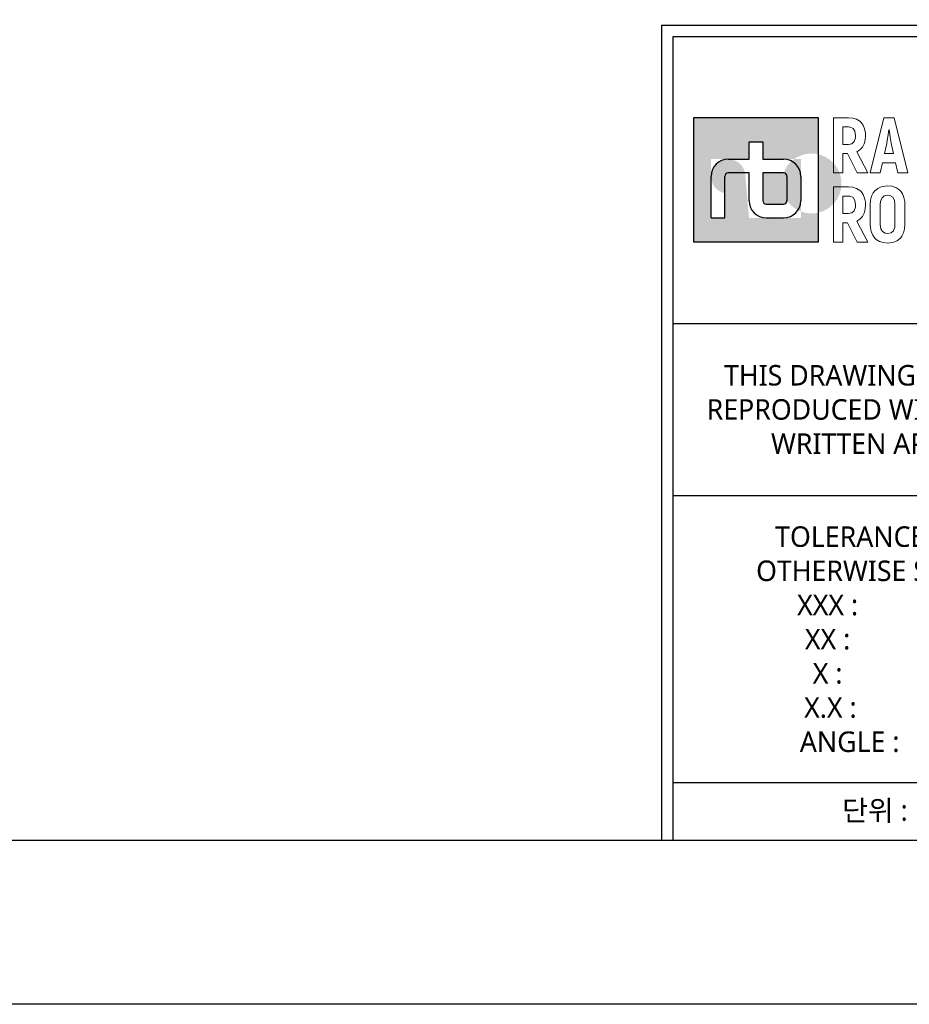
# Model space of a CAD drawing. Header units: millimetres. Extents: x 0 to 4378, y 0 to 2376.
# Tile 466 of 656: x 2124 to 2558, y 0 to 481. Entities that reach past the tile are written whole.
import ezdxf
from ezdxf.enums import TextEntityAlignment as Align

# ---------------------------------------------------------------- set-up
doc = ezdxf.new("R2010")
doc.units = ezdxf.units.MM
doc.header["$LTSCALE"] = 0.2
doc.layers.add('05_Section Line', color=3, linetype='Continuous')
doc.layers.add('09_Table Line', color=2, linetype='Continuous')
doc.layers.add('14_Mark', color=7, linetype='Continuous', true_color=0xe03c31)
doc.styles.add('Rainbow-5.0 Style', font='malgunsl.ttf')

# ---------------------------------------------------------------- blocks, each defined once
blk = doc.blocks.new('A$C869fea471123')
at = {"layer": '14_Mark'}
h = blk.add_hatch(color=256, dxfattribs=at)
h.dxf.hatch_style = 1
h.paths.add_polyline_path([(613.24, 93.05), (628.43, 93.05), (628.43, 108.24), (613.24, 108.24)])
h.paths.add_polyline_path([(626.32, 96), (619.99, 96), (619.55, 101.07, 2.112433), (617.04, 99.01), (617.04, 96), (615.35, 96), (615.35, 103.17), (619.99, 103.17), (619.99, 105.28), (621.68, 105.28), (621.68, 103.17), (626.32, 103.17)], flags=16)
h.paths.add_polyline_path([(622.52, 98.11, -0.414214), (622.1, 97.69), (624.21, 97.69, 0.414214), (624.63, 98.11, 4.051227), (624.21, 101.49, -0.414214), (624.63, 101.07)])
h = blk.add_hatch(color=256, dxfattribs=at)
h.dxf.hatch_style = 1
h.paths.add_polyline_path([(624.63, 101.07, 0.414214), (624.21, 101.49), (621.68, 101.49), (621.68, 98.11, 0.414214), (622.1, 97.69), (624.21, 97.69, 0.414214), (624.63, 98.11)])
blk.add_lwpolyline([(0, 594), (841, 594), (841, 0), (0, 0)], close=True)
at = {"lineweight": 0}
for points in [[(632.14, 108.23), (630.29, 108.23), (630.29, 101.49), (631.47, 101.49), (631.47, 103.84), (632.01, 103.84)], [(633.93, 107.3), (633.68, 107.66), (633.53, 107.8), (633.14, 108.04), (632.67, 108.18), (632.14, 108.23)], [(637.73, 108.23), (636.45, 108.23), (634.8, 101.49), (636.03, 101.49), (636.3, 102.71), (637.87, 102.71)], [(637.87, 102.71), (638.15, 101.49), (639.38, 101.49), (637.73, 108.23)], [(632.13, 107.11), (632.35, 107.08), (632.71, 106.92), (632.93, 106.57), (633.01, 106.05), (632.98, 105.76), (632.84, 105.32), (632.56, 105.05), (632.13, 104.96), (631.47, 104.96)], [(631.47, 104.96), (631.47, 107.11), (632.13, 107.11)], [(633.84, 104.62), (634.05, 105.02), (634.17, 105.5), (634.21, 106.05), (634.2, 106.36), (634.11, 106.86), (633.93, 107.3)], [(636.54, 103.84), (636.81, 105.09), (636.84, 105.21), (636.91, 105.65), (636.99, 106.16), (637.07, 106.75), (637.1, 106.75)], [(637.1, 106.75), (637.14, 106.5), (637.23, 105.88), (637.31, 105.41), (637.37, 105.09), (637.64, 103.84), (636.54, 103.84)], [(633.15, 104.05), (633.17, 104.06), (633.54, 104.3), (633.84, 104.62)], [(632.01, 103.84), (633.21, 101.49), (634.52, 101.49), (633.15, 104.05)], [(632.14, 99.79), (630.29, 99.79), (630.29, 93.05), (631.47, 93.05), (631.47, 95.4), (632.01, 95.4)], [(633.93, 98.86), (633.68, 99.22), (633.53, 99.36), (633.14, 99.6), (632.67, 99.74), (632.14, 99.79)], [(636.92, 99.91), (636.64, 99.89), (636.14, 99.79), (635.72, 99.6), (635.36, 99.3), (635.17, 99.06), (634.96, 98.65), (634.84, 98.17), (634.8, 97.62), (634.8, 95.21), (634.82, 94.83), (634.91, 94.34), (635.1, 93.9)], [(638.74, 98.93), (638.48, 99.3), (638.3, 99.46), (637.91, 99.71), (637.45, 99.86), (636.92, 99.91)], [(632.13, 98.66), (632.35, 98.64), (632.71, 98.47), (632.93, 98.12), (633.01, 97.6), (632.98, 97.31), (632.84, 96.88), (632.56, 96.61), (632.13, 96.53), (631.47, 96.53)], [(631.47, 96.53), (631.47, 98.66), (632.13, 98.66)], [(633.84, 96.18), (634.05, 96.58), (634.17, 97.06), (634.21, 97.62), (634.2, 97.91), (634.11, 98.42), (633.93, 98.86)], [(635.1, 93.9), (635.36, 93.54), (635.54, 93.37), (635.93, 93.13), (636.39, 92.98), (636.92, 92.93), (637.2, 92.94), (637.7, 93.05), (638.13, 93.24), (638.48, 93.54), (638.66, 93.78), (638.88, 94.19), (638.99, 94.67), (639.04, 95.21), (639.04, 97.62), (639.02, 98), (638.92, 98.5), (638.74, 98.93)], [(636.92, 94.08), (636.62, 94.12), (636.29, 94.32), (636.08, 94.68), (636.02, 95.21), (636.02, 97.62), (636.05, 98), (636.2, 98.42), (636.5, 98.68), (636.92, 98.76)], [(636.92, 98.76), (637.21, 98.72), (637.55, 98.53), (637.75, 98.16), (637.82, 97.62), (637.82, 95.21), (637.79, 94.85), (637.63, 94.42), (637.34, 94.16), (636.92, 94.08)], [(633.15, 95.61), (633.17, 95.62), (633.54, 95.86), (633.84, 96.18)], [(632.01, 95.4), (633.21, 93.05), (634.52, 93.05), (633.15, 95.61)]]:
    blk.add_lwpolyline(points, dxfattribs=at)
at = {"layer": '05_Section Line', "linetype": 'Continuous'}
for q in [(820.98, 119.54), (609.32, 20.02)]:
    blk.add_line((609.32, 119.54), q, dxfattribs=at)
blk.add_lwpolyline([(820.98, 20.02), (820.98, 574.68), (20.02, 574.68), (20.02, 20.02)], close=True, dxfattribs=at)
at = {"layer": '09_Table Line'}
for p, q in [((610.73, 83.1), (610.73, 118.14)), ((610.73, 118.14), (666.79, 118.14)), ((610.73, 83.1), (666.79, 83.1)), ((610.73, 62.07), (610.73, 83.1)), ((666.79, 62.07), (610.73, 62.07)), ((610.73, 46.89), (610.73, 62.07)), ((610.73, 20.02), (610.73, 46.89)), ((666.79, 27.03), (610.73, 27.03)), ((610.73, 20.02), (666.79, 20.02))]:
    blk.add_line(p, q, dxfattribs=at)
at = {"layer": '14_Mark'}
for p, q in [((619.99, 103.17), (619.99, 105.28)), ((619.99, 105.28), (621.68, 105.28)), ((621.68, 105.28), (621.68, 103.17)), ((617.45, 103.17), (619.99, 103.17)), ((621.68, 103.17), (624.22, 103.17)), ((615.35, 96), (615.35, 101.07)), ((617.04, 96), (617.04, 101.07)), ((619.99, 101.49), (617.46, 101.49)), ((619.99, 98.1), (619.99, 101.49)), ((624.21, 101.49), (621.68, 101.49)), ((621.68, 101.49), (621.68, 98.11)), ((624.63, 101.07), (624.63, 98.11)), ((626.32, 101.07), (626.32, 98.1)), ((622.1, 97.69), (624.21, 97.69)), ((615.35, 96), (617.04, 96)), ((622.09, 96), (624.22, 96))]:
    blk.add_line(p, q, dxfattribs=at)
blk.add_lwpolyline([(613.24, 108.24), (628.43, 108.24), (628.43, 93.05), (613.24, 93.05)], close=True, dxfattribs=at)
for centre, radius, start, end in [((617.45, 101.07), 2.1, 90, 180), ((624.22, 101.07), 2.1, 0, 90), ((617.46, 101.07), 0.42, 90, 180), ((624.21, 101.07), 0.42, 0, 90), ((622.09, 98.1), 2.1, 180, 270), ((622.1, 98.11), 0.42, 180, 270), ((624.21, 98.11), 0.42, 270, 0), ((624.22, 98.1), 2.1, 270, 0)]:
    blk.add_arc(centre, radius, start, end, dxfattribs=at)
at = {"color": 2, "linetype": 'Continuous', "char_height": 2.503, "width": 56.0667, "attachment_point": 5, "style": 'Rainbow-5.0 Style'}
for s, insert in [('{\\C256;THIS DRAWING MAY NOT BE \\PREPRODUCED WITHOUT PRIOR \\PWRITTEN APPROVAL.}', (638.76, 72.59)), ('{\\C256;TOLERANCE UNLESS \\POTHERWISE SPECIFIED:\\PXXX :              %%P0.2\\PXX :              %%P0.1  \\PX :              %%P0.1\\PX.X :           %%P0.05\\PANGLE :      %%P0.5%%D}', (638.76, 44.55)), ('{\\C256;단위 : MM}', (638.76, 23.53))]:
    blk.add_mtext(s, dxfattribs=dict(at, insert=insert))
at = {"linetype": 'Continuous', "style": 'Rainbow-5.0 Style'}
for tag, p in [('PART_NAME', (743.88, 109.38)), ('DRAWING_NO', (729.87, 91.86)), ('REV', (803.46, 91.86)), ('제도', (768.41, 74.2)), ('DATE_1', (803.46, 74.2)), ('SCALE', (680.81, 69.08)), ('MATERIAL', (722.86, 69.08)), ('검도', (768.41, 60.18)), ('DATE_2', (803.46, 60.18)), ('승인', (768.41, 46.17)), ('DATE_3', (803.46, 46.17)), ('REFERENCE', (722.86, 41.05)), ('PAGE', (768.41, 32.29))]:
    blk.add_attdef(tag, text='', height=5.01, dxfattribs=at).set_placement(p, align=Align.MIDDLE_CENTER)

msp = doc.modelspace()

# ---------------------------------------------------------------- block references
at = {"xscale": 4, "yscale": 4, "zscale": 4}
msp.add_blockref('A$C869fea471123', (0, 0), dxfattribs=at)

doc.saveas('drawing.dxf')
